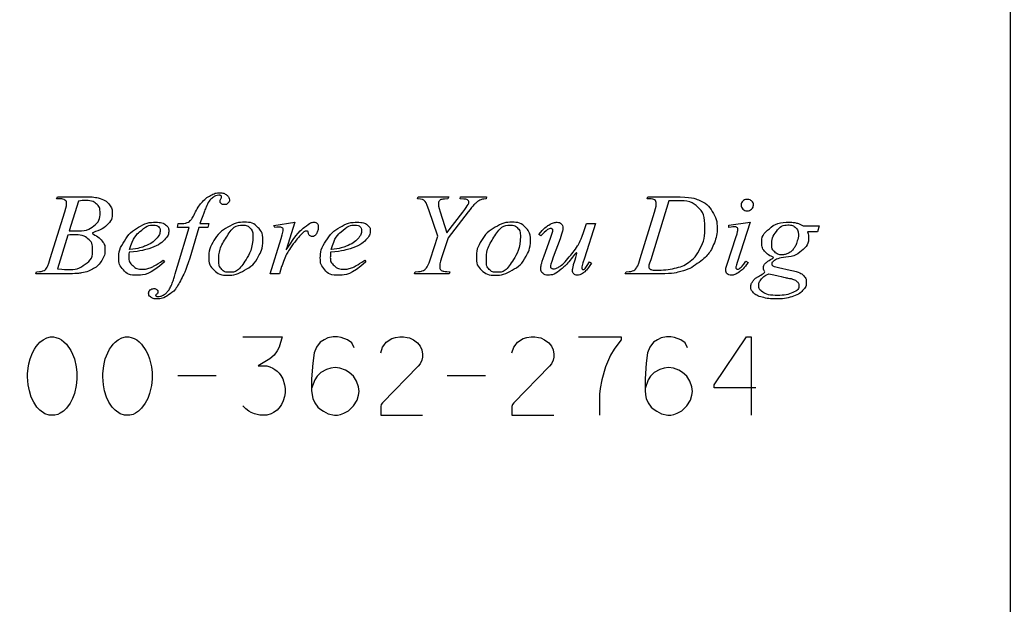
# Model space of a CAD drawing. Extents: x 0 to 34, y 0 to 22.
# Drawn here: x 5.69 to 7.462, y 9.791 to 10.837 of the extents above; entities that cross this region are included whole.
import ezdxf

# ---------------------------------------------------------------- set-up
doc = ezdxf.new("R2010")
doc.units = 0
doc.layers.add('SH_Data', color=7, linetype='Continuous')

msp = doc.modelspace()

# ---------------------------------------------------------------- linework, layer by layer
at = {"layer": 'SH_Data'}
for p, q in [((5.9729, 10.1999), (6.0413, 10.1999)), ((6.4546, 10.1999), (6.523, 10.1999))]:
    msp.add_line(p, q, dxfattribs=at)
msp.add_lwpolyline([(2.2617, 11.8822), (7.4617, 11.8822), (7.4617, 8.7822), (2.2617, 8.7822)], close=True, dxfattribs=at)
msp.add_lwpolyline([(2.2617, 11.8822), (7.4617, 11.8822), (7.4617, 8.7822), (2.2617, 8.7822)], close=True, dxfattribs=at)
for points in [[(5.7559, 10.5163), (5.7574, 10.52), (5.8106, 10.52)], [(5.7948, 10.512), (5.7784, 10.4589)], [(6.4015, 10.5163), (6.4026, 10.52), (6.4573, 10.52), (6.456, 10.5163)], [(6.4775, 10.5163), (6.4786, 10.52), (6.5251, 10.52), (6.5242, 10.5163)], [(6.8122, 10.5163), (6.8135, 10.52), (6.8609, 10.52)], [(6.8146, 10.5163), (6.8122, 10.5163)], [(6.8509, 10.5124), (6.8186, 10.4071)], [(5.7446, 10.4097), (5.7704, 10.4932)], [(6.4246, 10.4089), (6.4376, 10.4492), (6.4217, 10.4968)], [(6.442, 10.4929), (6.4541, 10.4554)], [(6.4923, 10.493), (6.4561, 10.4464), (6.4451, 10.4123)], [(6.4541, 10.4554), (6.4823, 10.4921)], [(6.7997, 10.4092), (6.8255, 10.4926)], [(5.9722, 10.396), (5.9931, 10.465), (5.9719, 10.465), (5.9735, 10.4718)], [(6.0283, 10.4718), (6.0263, 10.465), (6.0102, 10.465), (5.9972, 10.4202)], [(6.0122, 10.4718), (6.0283, 10.4718)], [(6.1446, 10.4685), (6.1819, 10.4742), (6.1667, 10.4247)], [(6.72, 10.4718), (6.7001, 10.4102)], [(6.7009, 10.4633), (6.7035, 10.4718), (6.72, 10.4718)], [(6.9582, 10.4651), (6.9582, 10.4691), (6.9964, 10.4747)], [(6.9964, 10.4747), (6.9733, 10.4024)], [(6.146, 10.4648), (6.1446, 10.4685)], [(7.0911, 10.4679), (7.1203, 10.4679)], [(7.1203, 10.4679), (7.1171, 10.4574), (7.0989, 10.4574)], [(5.776, 10.4513), (5.7574, 10.3911)], [(6.1583, 10.3949), (6.1548, 10.3821), (6.1381, 10.3821), (6.1576, 10.4453)], [(6.6221, 10.4502), (6.6187, 10.4524)], [(6.628, 10.4145), (6.6393, 10.446)], [(6.6564, 10.4446), (6.6444, 10.4121)], [(6.9559, 10.401), (6.9711, 10.4471)], [(5.9464, 10.4066), (5.9487, 10.4036)], [(6.307, 10.4066), (6.3092, 10.4036)], [(6.7094, 10.4035), (6.7127, 10.4011)], [(6.989, 10.4047), (6.9928, 10.4023)], [(5.7727, 10.3821), (5.7184, 10.3821), (5.7198, 10.3858)], [(6.4594, 10.3858), (6.4583, 10.3821), (6.396, 10.3821), (6.3973, 10.3858)], [(6.8359, 10.3821), (6.7732, 10.3821), (6.7746, 10.3858)], [(7.0471, 10.3933), (7.0682, 10.3887)], [(5.7481, 10.2694), (5.7503, 10.2694), (5.7547, 10.2683), (5.7602, 10.2661), (5.7646, 10.2639), (5.769, 10.2605), (5.7734, 10.2561), (5.7811, 10.2451), (5.7844, 10.2385), (5.7878, 10.2297), (5.7911, 10.2154), (5.7922, 10.2054), (5.7922, 10.1977), (5.7922, 10.1933), (5.7911, 10.1823), (5.7878, 10.168), (5.7844, 10.1591), (5.78, 10.1503), (5.7734, 10.1415), (5.7679, 10.136), (5.7624, 10.1327), (5.758, 10.1305), (5.7525, 10.1294), (5.7426, 10.1294), (5.7348, 10.1316), (5.726, 10.1382), (5.7205, 10.1437), (5.715, 10.1525), (5.7106, 10.1613), (5.7073, 10.1724), (5.7051, 10.1834), (5.704, 10.1977), (5.704, 10.2032), (5.7051, 10.2132), (5.7062, 10.2209), (5.7084, 10.2297), (5.7128, 10.2407), (5.7161, 10.2473), (5.7194, 10.2517), (5.7227, 10.2561), (5.726, 10.2595), (5.7315, 10.2639), (5.7381, 10.2672), (5.7448, 10.2694), (5.7481, 10.2694)], [(5.8826, 10.2694), (5.8848, 10.2694), (5.8892, 10.2683), (5.8947, 10.2661), (5.8991, 10.2639), (5.9035, 10.2605), (5.9079, 10.2561), (5.9156, 10.2451), (5.9189, 10.2385), (5.9222, 10.2297), (5.9255, 10.2154), (5.9266, 10.2054), (5.9266, 10.1977), (5.9266, 10.1933), (5.9255, 10.1823), (5.9222, 10.168), (5.9189, 10.1591), (5.9145, 10.1503), (5.9079, 10.1415), (5.9024, 10.136), (5.8969, 10.1327), (5.8925, 10.1305), (5.887, 10.1294), (5.877, 10.1294), (5.8693, 10.1316), (5.8605, 10.1382), (5.855, 10.1437), (5.8495, 10.1525), (5.8451, 10.1613), (5.8418, 10.1724), (5.8396, 10.1834), (5.8385, 10.1977), (5.8385, 10.2032), (5.8396, 10.2132), (5.8407, 10.2209), (5.8429, 10.2297), (5.8473, 10.2407), (5.8506, 10.2473), (5.8539, 10.2517), (5.8572, 10.2561), (5.8605, 10.2595), (5.866, 10.2639), (5.8726, 10.2672), (5.8792, 10.2694), (5.8826, 10.2694)], [(6.0887, 10.2694), (6.1592, 10.2694), (6.1537, 10.2506), (6.1504, 10.244), (6.1449, 10.2363), (6.1372, 10.2297), (6.1162, 10.2176), (6.1317, 10.2176), (6.1372, 10.2154), (6.1427, 10.2132), (6.146, 10.211), (6.1504, 10.2076), (6.1537, 10.2043), (6.157, 10.1999), (6.1603, 10.1944), (6.1636, 10.1834), (6.1647, 10.1768), (6.1647, 10.1691), (6.1636, 10.1624), (6.1614, 10.1547), (6.1581, 10.1481), (6.1559, 10.1448), (6.1504, 10.1382), (6.1438, 10.1338), (6.1394, 10.1316), (6.1317, 10.1294), (6.1195, 10.1294), (6.1096, 10.1316), (6.1041, 10.1338), (6.0997, 10.136), (6.0942, 10.1404), (6.0887, 10.1459)], [(6.2882, 10.2495), (6.2838, 10.2583), (6.2761, 10.2639), (6.265, 10.2683), (6.2584, 10.2694), (6.2507, 10.2694), (6.2408, 10.2672), (6.2342, 10.2639), (6.2276, 10.2595), (6.221, 10.2506), (6.2165, 10.2407), (6.2143, 10.222), (6.2121, 10.1944), (6.2121, 10.1735), (6.2132, 10.1657), (6.2143, 10.1591), (6.2176, 10.1514), (6.2232, 10.1437), (6.2265, 10.1404), (6.2331, 10.136), (6.2419, 10.1316), (6.2529, 10.1294), (6.2584, 10.1294), (6.2639, 10.1305), (6.2695, 10.1327), (6.2783, 10.1371), (6.2871, 10.1459), (6.2937, 10.1558), (6.2959, 10.1647), (6.297, 10.1713), (6.2959, 10.1801), (6.2926, 10.19), (6.2871, 10.1988), (6.2794, 10.2054), (6.2728, 10.2098), (6.2628, 10.2132), (6.254, 10.2142), (6.2463, 10.2132), (6.2386, 10.211), (6.2287, 10.2054), (6.222, 10.1988), (6.2176, 10.1922), (6.2121, 10.1768)], [(6.3356, 10.2407), (6.3389, 10.2506), (6.3411, 10.2539), (6.3455, 10.2595), (6.3554, 10.2661), (6.362, 10.2683), (6.3698, 10.2694), (6.3764, 10.2694), (6.383, 10.2683), (6.3874, 10.2672), (6.394, 10.2639), (6.4017, 10.2583), (6.4061, 10.2528), (6.4094, 10.2462), (6.4105, 10.2385), (6.4105, 10.233), (6.4094, 10.2275), (6.4061, 10.2209), (6.4028, 10.2165), (6.3389, 10.1514), (6.3367, 10.1481), (6.3356, 10.1448), (6.3356, 10.1426), (6.3356, 10.1294), (6.4105, 10.1294)], [(6.5704, 10.2407), (6.5737, 10.2506), (6.5759, 10.2539), (6.5803, 10.2595), (6.5902, 10.2661), (6.5968, 10.2683), (6.6045, 10.2694), (6.6111, 10.2694), (6.6178, 10.2683), (6.6222, 10.2672), (6.6288, 10.2639), (6.6365, 10.2583), (6.6409, 10.2528), (6.6442, 10.2462), (6.6453, 10.2385), (6.6453, 10.233), (6.6442, 10.2275), (6.6409, 10.2209), (6.6376, 10.2165), (6.5737, 10.1514), (6.5715, 10.1481), (6.5704, 10.1448), (6.5704, 10.1426), (6.5704, 10.1294), (6.6453, 10.1294)], [(6.6894, 10.2694), (6.7655, 10.2694), (6.7655, 10.2639), (6.7578, 10.2539), (6.7534, 10.2473), (6.7467, 10.2363), (6.7379, 10.2154), (6.7313, 10.1922), (6.728, 10.1768), (6.7269, 10.1669), (6.7269, 10.1294)], [(6.8845, 10.2495), (6.8801, 10.2583), (6.8724, 10.2639), (6.8614, 10.2683), (6.8548, 10.2694), (6.847, 10.2694), (6.8371, 10.2672), (6.8305, 10.2639), (6.8239, 10.2595), (6.8173, 10.2506), (6.8129, 10.2407), (6.8107, 10.222), (6.8085, 10.1944), (6.8085, 10.1735), (6.8096, 10.1657), (6.8107, 10.1591), (6.814, 10.1514), (6.8195, 10.1437), (6.8228, 10.1404), (6.8294, 10.136), (6.8382, 10.1316), (6.8492, 10.1294), (6.8548, 10.1294), (6.8603, 10.1305), (6.8658, 10.1327), (6.8746, 10.1371), (6.8834, 10.1459), (6.89, 10.1558), (6.8922, 10.1647), (6.8933, 10.1713), (6.8922, 10.1801), (6.8889, 10.19), (6.8834, 10.1988), (6.8757, 10.2054), (6.8691, 10.2098), (6.8592, 10.2132), (6.8504, 10.2142), (6.8426, 10.2132), (6.8349, 10.211), (6.825, 10.2054), (6.8184, 10.1988), (6.814, 10.1922), (6.8085, 10.1768)], [(7.0069, 10.1779), (6.9319, 10.1779), (6.9319, 10.1834), (6.9903, 10.2694), (6.9981, 10.2694), (6.9981, 10.1294)]]:
    msp.add_lwpolyline(points, dxfattribs=at)
for points in [[(5.9735, 10.4718), (5.9836, 10.4718), (5.9876, 10.473), (5.9916, 10.4741), (5.995, 10.4774), (5.9983, 10.4807), (6.0029, 10.4898), (6.0091, 10.502), (6.0148, 10.5087), (6.0226, 10.5177), (6.0312, 10.5223), (6.0397, 10.5268), (6.0473, 10.5268), (6.0553, 10.5268), (6.0601, 10.5229), (6.0649, 10.519), (6.0649, 10.5144), (6.0649, 10.5108), (6.0624, 10.5084), (6.0599, 10.5059), (6.056, 10.5059), (6.0526, 10.5059), (6.0505, 10.5078), (6.0483, 10.5096), (6.0483, 10.5121), (6.0483, 10.5138), (6.0497, 10.5162), (6.0511, 10.5185), (6.0511, 10.5194), (6.0511, 10.5208), (6.0502, 10.5215), (6.0489, 10.5225), (6.0464, 10.5225), (6.0401, 10.5225), (6.0351, 10.5183), (6.0284, 10.5128), (6.0231, 10.5009), (6.0204, 10.4948), (6.0122, 10.4718)], [(5.7704, 10.4932), (5.7738, 10.5038), (5.7738, 10.5081), (5.7738, 10.5118), (5.7708, 10.514), (5.7678, 10.5162), (5.7594, 10.5162), (5.7575, 10.5162), (5.7559, 10.5163)], [(5.8106, 10.52), (5.824, 10.52), (5.8345, 10.5162), (5.8451, 10.5123), (5.8503, 10.5054), (5.8555, 10.4985), (5.8555, 10.4908), (5.8555, 10.4789), (5.8457, 10.4693), (5.836, 10.4597), (5.8139, 10.4551), (5.8285, 10.4504), (5.8354, 10.4427), (5.8423, 10.4349), (5.8423, 10.4257), (5.8423, 10.4154), (5.8366, 10.406), (5.831, 10.3966), (5.8221, 10.3915), (5.8132, 10.3863), (5.8006, 10.3838), (5.7917, 10.3821), (5.7727, 10.3821)], [(5.7784, 10.4589), (5.7855, 10.4588), (5.7886, 10.4588), (5.8113, 10.4588), (5.8224, 10.468), (5.8335, 10.4773), (5.8335, 10.4911), (5.8335, 10.5016), (5.8267, 10.5074), (5.8198, 10.5133), (5.8049, 10.5133), (5.8009, 10.5133), (5.7948, 10.512)], [(6.4217, 10.4968), (6.4175, 10.5095), (6.4139, 10.5125), (6.4104, 10.5156), (6.4015, 10.5163)], [(6.456, 10.5163), (6.4457, 10.5156), (6.4443, 10.5151), (6.4419, 10.5144), (6.4403, 10.5122), (6.4388, 10.5101), (6.4388, 10.5072), (6.4388, 10.503), (6.442, 10.4929)], [(6.4823, 10.4921), (6.4932, 10.5065), (6.4932, 10.5105), (6.4932, 10.5127), (6.4909, 10.5142), (6.4885, 10.5157), (6.4775, 10.5163)], [(6.5242, 10.5163), (6.5174, 10.5155), (6.5149, 10.5146), (6.511, 10.5131), (6.5072, 10.5098), (6.502, 10.5055), (6.4923, 10.493)], [(6.8255, 10.4926), (6.8285, 10.5025), (6.8285, 10.5081), (6.8285, 10.512), (6.8257, 10.5142), (6.8229, 10.5163), (6.8146, 10.5163)], [(6.8186, 10.4071), (6.815, 10.3967), (6.815, 10.3942), (6.815, 10.3928), (6.8162, 10.3914), (6.8173, 10.39), (6.8193, 10.3896), (6.8222, 10.3887), (6.8286, 10.3887), (6.8461, 10.3887), (6.8611, 10.392), (6.876, 10.3953), (6.8856, 10.4019), (6.8992, 10.4113), (6.9073, 10.4279), (6.9154, 10.4445), (6.9154, 10.4656), (6.9154, 10.4895), (6.9029, 10.5012), (6.8903, 10.5128), (6.8662, 10.5128), (6.8603, 10.5128), (6.8509, 10.5124)], [(6.8609, 10.52), (6.8911, 10.52), (6.9056, 10.5136), (6.9201, 10.5072), (6.9288, 10.4934), (6.9374, 10.4796), (6.9374, 10.4639), (6.9374, 10.4503), (6.9325, 10.4376), (6.9275, 10.4248), (6.9212, 10.4171), (6.9149, 10.4095), (6.9019, 10.4002), (6.8889, 10.3909), (6.8738, 10.3865), (6.8586, 10.3821), (6.8359, 10.3821)], [(6.9913, 10.5152), (6.9959, 10.5152), (6.9991, 10.5122), (7.0023, 10.5093), (7.0023, 10.505), (7.0023, 10.5008), (6.999, 10.4978), (6.9958, 10.4948), (6.9913, 10.4948), (6.9868, 10.4948), (6.9836, 10.4978), (6.9804, 10.5008), (6.9804, 10.505), (6.9804, 10.5093), (6.9836, 10.5122), (6.9867, 10.5152), (6.9913, 10.5152)], [(5.9487, 10.4036), (5.9228, 10.3797), (5.8993, 10.3797), (5.8833, 10.3797), (5.8752, 10.3891), (5.8671, 10.3984), (5.8671, 10.4097), (5.8671, 10.4249), (5.8772, 10.4407), (5.8872, 10.4566), (5.9024, 10.4654), (5.9176, 10.4742), (5.9337, 10.4742), (5.9453, 10.4742), (5.9508, 10.4698), (5.9564, 10.4654), (5.9564, 10.4594), (5.9564, 10.451), (5.9491, 10.4433), (5.9394, 10.4332), (5.9206, 10.427), (5.9082, 10.4229), (5.8856, 10.4205)], [(6.125, 10.4423), (6.125, 10.4271), (6.1164, 10.4121), (6.1077, 10.3972), (6.0922, 10.3885), (6.0766, 10.3797), (6.062, 10.3797), (6.047, 10.3797), (6.0376, 10.3886), (6.0281, 10.3975), (6.0281, 10.4116), (6.0281, 10.4266), (6.0374, 10.4416), (6.0466, 10.4567), (6.0621, 10.4654), (6.0775, 10.4742), (6.0919, 10.4742), (6.1064, 10.4742), (6.1157, 10.4653), (6.125, 10.4565), (6.125, 10.4423)], [(6.1667, 10.4247), (6.186, 10.4551), (6.2017, 10.4672), (6.2106, 10.4742), (6.2162, 10.4742), (6.2198, 10.4742), (6.2219, 10.4722), (6.224, 10.4702), (6.224, 10.4664), (6.224, 10.4597), (6.2203, 10.4536), (6.2177, 10.449), (6.2128, 10.449), (6.2103, 10.449), (6.2085, 10.4506), (6.2067, 10.4521), (6.2062, 10.4552), (6.206, 10.4572), (6.2052, 10.4578), (6.2044, 10.4586), (6.2032, 10.4586), (6.2013, 10.4586), (6.1997, 10.4578), (6.1968, 10.4564), (6.191, 10.4499), (6.182, 10.4399), (6.1714, 10.424), (6.1668, 10.4173), (6.1635, 10.4088), (6.159, 10.3972), (6.1583, 10.3949)], [(6.3092, 10.4036), (6.2833, 10.3797), (6.2598, 10.3797), (6.2438, 10.3797), (6.2357, 10.3891), (6.2276, 10.3984), (6.2276, 10.4097), (6.2276, 10.4249), (6.2377, 10.4407), (6.2477, 10.4566), (6.2629, 10.4654), (6.2781, 10.4742), (6.2942, 10.4742), (6.3058, 10.4742), (6.3113, 10.4698), (6.3169, 10.4654), (6.3169, 10.4594), (6.3169, 10.451), (6.3096, 10.4433), (6.2999, 10.4332), (6.2811, 10.427), (6.2687, 10.4229), (6.2461, 10.4205)], [(6.6036, 10.4423), (6.6036, 10.4271), (6.595, 10.4121), (6.5863, 10.3972), (6.5708, 10.3885), (6.5552, 10.3797), (6.5406, 10.3797), (6.5256, 10.3797), (6.5162, 10.3886), (6.5067, 10.3975), (6.5067, 10.4116), (6.5067, 10.4266), (6.516, 10.4416), (6.5252, 10.4567), (6.5407, 10.4654), (6.5561, 10.4742), (6.5705, 10.4742), (6.585, 10.4742), (6.5943, 10.4653), (6.6036, 10.4565), (6.6036, 10.4423)], [(6.6187, 10.4524), (6.6276, 10.4642), (6.6376, 10.4698), (6.6451, 10.4742), (6.6515, 10.4742), (6.6559, 10.4742), (6.6587, 10.4713), (6.6615, 10.4685), (6.6615, 10.464), (6.6615, 10.4585), (6.6564, 10.4446)], [(7.0682, 10.3887), (7.0858, 10.3849), (7.0914, 10.3796), (7.097, 10.3742), (7.097, 10.3672), (7.097, 10.3589), (7.0904, 10.352), (7.0838, 10.3451), (7.0711, 10.3411), (7.0584, 10.3372), (7.043, 10.3372), (7.0294, 10.3372), (7.0183, 10.3402), (7.0072, 10.3432), (7.0024, 10.3483), (6.9976, 10.3534), (6.9976, 10.3588), (6.9976, 10.3631), (7.0007, 10.3679), (7.0038, 10.3726), (7.0085, 10.3756), (7.0114, 10.3776), (7.0252, 10.3848), (7.0202, 10.3884), (7.0202, 10.3928), (7.0202, 10.3969), (7.0245, 10.4014), (7.0287, 10.406), (7.0426, 10.4115), (7.0309, 10.4136), (7.0241, 10.4209), (7.0173, 10.4281), (7.0173, 10.4369), (7.0173, 10.4514), (7.031, 10.4628), (7.0446, 10.4742), (7.0674, 10.4742), (7.0756, 10.4742), (7.0809, 10.4726), (7.0861, 10.4711), (7.0911, 10.4679)], [(5.8864, 10.4255), (5.903, 10.4272), (5.9134, 10.4314), (5.9271, 10.437), (5.934, 10.4447), (5.9409, 10.4525), (5.9409, 10.4595), (5.9409, 10.4638), (5.9379, 10.4664), (5.935, 10.4691), (5.9295, 10.4691), (5.9181, 10.4691), (5.9053, 10.4581), (5.8925, 10.447), (5.8864, 10.4255)], [(6.1071, 10.4493), (6.1071, 10.4588), (6.1021, 10.4638), (6.0972, 10.4689), (6.0893, 10.4689), (6.0731, 10.4689), (6.0596, 10.4475), (6.046, 10.4261), (6.046, 10.4049), (6.046, 10.3953), (6.0513, 10.39), (6.0566, 10.3848), (6.0646, 10.3848), (6.08, 10.3848), (6.0936, 10.4061), (6.1071, 10.4274), (6.1071, 10.4493)], [(6.1576, 10.4453), (6.1611, 10.4563), (6.1611, 10.461), (6.1611, 10.4629), (6.1595, 10.4641), (6.1573, 10.4657), (6.1539, 10.4657), (6.1518, 10.4657), (6.146, 10.4648)], [(6.2469, 10.4255), (6.2635, 10.4272), (6.2739, 10.4314), (6.2877, 10.437), (6.2946, 10.4447), (6.3014, 10.4525), (6.3014, 10.4595), (6.3014, 10.4638), (6.2985, 10.4664), (6.2955, 10.4691), (6.29, 10.4691), (6.2786, 10.4691), (6.2658, 10.4581), (6.253, 10.447), (6.2469, 10.4255)], [(6.5857, 10.4493), (6.5857, 10.4588), (6.5808, 10.4638), (6.5758, 10.4689), (6.5679, 10.4689), (6.5517, 10.4689), (6.5382, 10.4475), (6.5246, 10.4261), (6.5246, 10.4049), (6.5246, 10.3953), (6.5299, 10.39), (6.5352, 10.3848), (6.5432, 10.3848), (6.5586, 10.3848), (6.5722, 10.4061), (6.5857, 10.4274), (6.5857, 10.4493)], [(6.6393, 10.446), (6.6435, 10.4573), (6.6435, 10.46), (6.6435, 10.4612), (6.6424, 10.4621), (6.6413, 10.463), (6.64, 10.463), (6.6372, 10.463), (6.6345, 10.4614), (6.6317, 10.4599), (6.6221, 10.4502)], [(6.6444, 10.4121), (6.6394, 10.3988), (6.6394, 10.3953), (6.6394, 10.3934), (6.6409, 10.3922), (6.6423, 10.3911), (6.6447, 10.3911), (6.6484, 10.3911), (6.6544, 10.3944), (6.6605, 10.3978), (6.6705, 10.4094), (6.6806, 10.4209), (6.6871, 10.4311), (6.6936, 10.4412), (6.7009, 10.4633)], [(6.9711, 10.4471), (6.9746, 10.4583), (6.9746, 10.4612), (6.9746, 10.4634), (6.9729, 10.4648), (6.9712, 10.4663), (6.9682, 10.4663), (6.9658, 10.4663), (6.9582, 10.4651)], [(7.083, 10.452), (7.083, 10.4601), (7.0779, 10.4648), (7.0729, 10.4694), (7.0647, 10.4694), (7.0519, 10.4694), (7.0435, 10.4579), (7.0352, 10.4464), (7.0352, 10.4339), (7.0352, 10.4261), (7.0405, 10.4211), (7.0459, 10.4161), (7.0535, 10.4161), (7.0595, 10.4161), (7.0651, 10.4191), (7.0707, 10.422), (7.0746, 10.4272), (7.0784, 10.4324), (7.0807, 10.4404), (7.083, 10.4484), (7.083, 10.452)], [(7.0989, 10.4574), (7.1009, 10.4519), (7.1009, 10.4471), (7.1009, 10.4336), (7.0885, 10.4231), (7.0761, 10.4126), (7.0544, 10.4115), (7.043, 10.4082), (7.0373, 10.4038), (7.0352, 10.4021), (7.0352, 10.4004), (7.0352, 10.3983), (7.0371, 10.3967), (7.0391, 10.395), (7.0471, 10.3933)], [(5.7574, 10.3911), (5.7694, 10.3896), (5.7762, 10.3896), (5.7935, 10.3896), (5.8069, 10.3992), (5.8203, 10.4088), (5.8203, 10.4252), (5.8203, 10.4377), (5.8119, 10.4447), (5.8035, 10.4517), (5.7848, 10.4517), (5.7812, 10.4517), (5.776, 10.4513)], [(5.8856, 10.4205), (5.885, 10.4154), (5.885, 10.4121), (5.885, 10.403), (5.892, 10.3967), (5.899, 10.3903), (5.9091, 10.3903), (5.9171, 10.3903), (5.9245, 10.3933), (5.9319, 10.3963), (5.9464, 10.4066)], [(5.9972, 10.4202), (5.9884, 10.391), (5.9803, 10.375), (5.9687, 10.3524), (5.9554, 10.3438), (5.9452, 10.3372), (5.9351, 10.3372), (5.9285, 10.3372), (5.9239, 10.3409), (5.9205, 10.3434), (5.9205, 10.3475), (5.9205, 10.3507), (5.9232, 10.3531), (5.926, 10.3555), (5.9301, 10.3555), (5.933, 10.3555), (5.935, 10.3538), (5.937, 10.352), (5.937, 10.3498), (5.937, 10.3476), (5.9348, 10.3457), (5.933, 10.3442), (5.933, 10.3435), (5.933, 10.3426), (5.9338, 10.3421), (5.9348, 10.3414), (5.9369, 10.3414), (5.9415, 10.3414), (5.9467, 10.3441), (5.9519, 10.3469), (5.9559, 10.3523), (5.9599, 10.3577), (5.9635, 10.3679), (5.9651, 10.3722), (5.9722, 10.396)], [(6.2461, 10.4205), (6.2455, 10.4154), (6.2455, 10.4121), (6.2455, 10.403), (6.2526, 10.3967), (6.2596, 10.3903), (6.2696, 10.3903), (6.2776, 10.3903), (6.285, 10.3933), (6.2924, 10.3963), (6.307, 10.4066)], [(6.7127, 10.4011), (6.7051, 10.3888), (6.6972, 10.3833), (6.6919, 10.3797), (6.687, 10.3797), (6.6833, 10.3797), (6.6811, 10.3819), (6.6789, 10.3842), (6.6789, 10.3877), (6.6789, 10.3912), (6.6803, 10.3968), (6.6821, 10.4039), (6.6907, 10.4291), (6.6714, 10.4008), (6.6584, 10.3903), (6.6453, 10.3797), (6.6344, 10.3797), (6.6293, 10.3797), (6.6258, 10.383), (6.6222, 10.3862), (6.6222, 10.3911), (6.6222, 10.3988), (6.628, 10.4145)], [(5.7198, 10.3858), (5.7283, 10.386), (5.7314, 10.3873), (5.7358, 10.3891), (5.7376, 10.3919), (5.7402, 10.3958), (5.7446, 10.4097)], [(6.3973, 10.3858), (6.4066, 10.386), (6.4096, 10.3872), (6.4145, 10.3891), (6.4169, 10.3921), (6.4207, 10.3968), (6.4246, 10.4089)], [(6.4451, 10.4123), (6.4411, 10.3995), (6.4411, 10.3946), (6.4411, 10.3914), (6.4423, 10.3898), (6.4436, 10.3881), (6.4468, 10.3871), (6.4509, 10.3859), (6.4594, 10.3858)], [(6.7001, 10.4102), (6.6956, 10.3965), (6.6956, 10.3929), (6.6956, 10.3912), (6.6962, 10.3904), (6.6967, 10.3896), (6.6976, 10.3896), (6.6991, 10.3896), (6.7008, 10.3911), (6.7025, 10.3925), (6.7094, 10.4035)], [(6.7746, 10.3858), (6.7832, 10.386), (6.7862, 10.3872), (6.7906, 10.389), (6.7926, 10.3919), (6.7958, 10.3962), (6.7997, 10.4092)], [(6.9928, 10.4023), (6.9858, 10.3918), (6.9762, 10.3849), (6.9691, 10.3797), (6.9626, 10.3797), (6.9583, 10.3797), (6.9556, 10.3822), (6.9529, 10.3847), (6.9529, 10.3884), (6.9529, 10.3922), (6.9559, 10.401)], [(6.9733, 10.4024), (6.971, 10.3951), (6.971, 10.3937), (6.971, 10.3921), (6.9719, 10.3911), (6.9728, 10.3902), (6.9741, 10.3902), (6.9756, 10.3902), (6.9777, 10.3917), (6.9833, 10.3962), (6.989, 10.4047)], [(7.0299, 10.3821), (7.0211, 10.3784), (7.0165, 10.3725), (7.012, 10.3666), (7.012, 10.3609), (7.012, 10.3542), (7.0185, 10.3498), (7.0279, 10.3435), (7.046, 10.3435), (7.0617, 10.3435), (7.0727, 10.3485), (7.0838, 10.3534), (7.0838, 10.3612), (7.0838, 10.3652), (7.0797, 10.3687), (7.0756, 10.3723), (7.0639, 10.3745), (7.0574, 10.3757), (7.0299, 10.3821)]]:
    msp.add_open_spline(points, degree=3, dxfattribs=at)

doc.saveas('drawing.dxf')
